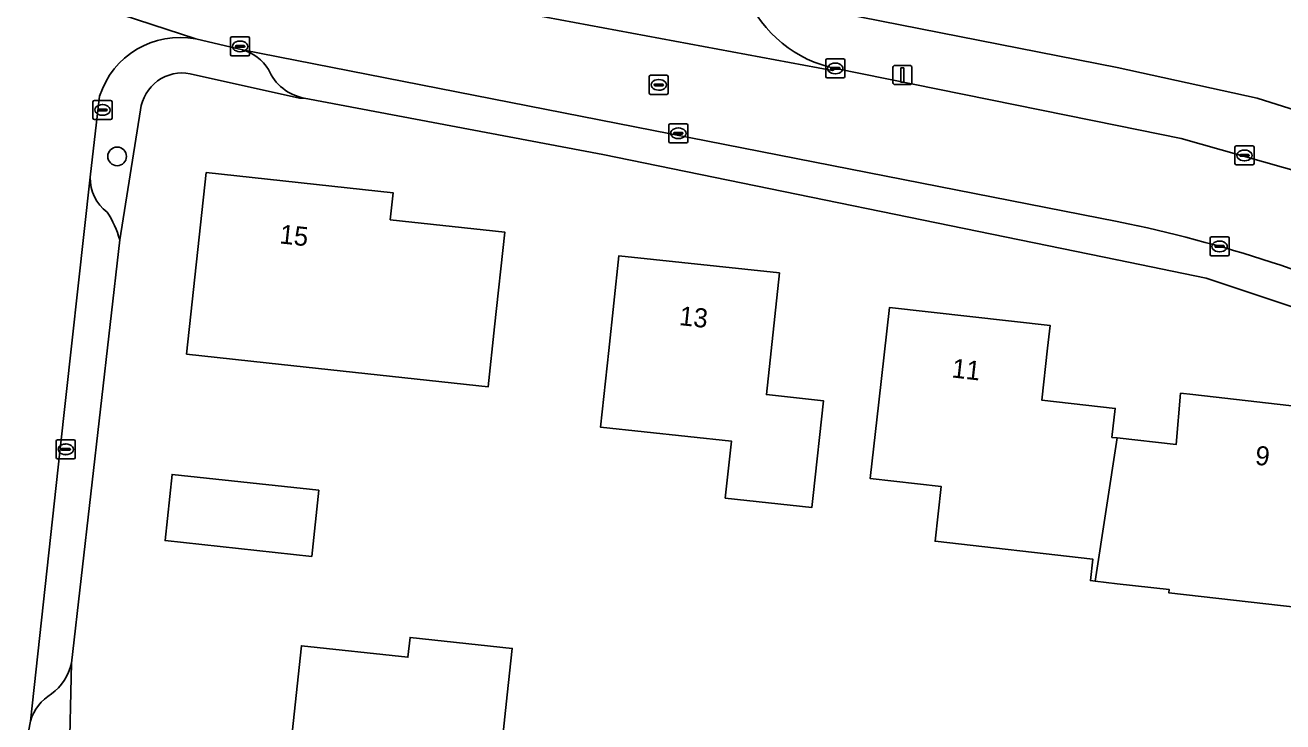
# Model space of a CAD drawing. Extents: x 162396 to 163643, y 386452 to 387406.
# Drawn here: x 162942.8 to 163008.7, y 386868.4 to 386904.9 of the extents above; entities that cross this region are included whole.
import ezdxf

# ---------------------------------------------------------------- set-up
doc = ezdxf.new("R2010")
doc.units = 0
for name, color, linetype in [('IMGEO_Boom', 7, 'Continuous'), ('IMGEO_Erf', 7, 'Continuous'), ('IMGEO_Kolk', 7, 'Continuous'), ('IMGEO_Lichtmast', 7, 'Continuous'), ('IMGEO_Pand', 7, 'Continuous'), ('IMGEO_Pand_nummerreeks', 7, 'Continuous'), ('IMGEO_Parkeervlak_open', 7, 'Continuous'), ('IMGEO_Rijbaan_lokaal_open', 7, 'Continuous'), ('IMGEO_Rioolput', 7, 'Continuous'), ('IMGEO_Voetpad_open', 7, 'Continuous')]:
    doc.layers.add(name, color=color, linetype=linetype)

msp = doc.modelspace()

# ---------------------------------------------------------------- linework, layer by layer
at = {"layer": 'IMGEO_Boom'}
msp.add_circle((162947.586, 386898.014), 0.489, dxfattribs=at)
at = {"layer": 'IMGEO_Erf'}
for points in [[(162983.482, 386905.927), (163000, 386902.676), (163007.354, 386901.067), (163015.139, 386898.602)], [(163045.073, 386867.4), (163040.482, 386872.453), (163035.617, 386876.218), (163030.394, 386879.532), (163024.953, 386882.723), (163018.861, 386886), (163011.909, 386889.211), (163004.674, 386891.621), (163000, 386892.581), (162973.038, 386898.121), (162957.384, 386901.072), (162957.148, 386901.062), (162951.42, 386902.35)], [(162948.811, 386900.455), (162947.72, 386893.631), (162945.201, 386871.425), (162945.072, 386866.088)]]:
    msp.add_lwpolyline(points, dxfattribs=at)
for points in [[(162967.033, 386885.924), (162956.197, 386887.102), (162951.226, 386887.642), (162952.261, 386897.168), (162962.052, 386896.104), (162961.899, 386894.691), (162967.915, 386894.038), (162967.375, 386889.068)], [(162972.922, 386883.817), (162973.353, 386887.834), (162973.887, 386892.805), (162982.306, 386891.901), (162981.621, 386885.518), (162984.607, 386885.198), (162984.074, 386880.227), (162984.007, 386879.602), (162979.467, 386880.089), (162979.788, 386883.08)], [(163002.721, 386875.112), (163002.741, 386875.289), (163000, 386875.6), (162998.856, 386875.73), (162998.603, 386875.759), (162998.731, 386876.892), (162990.462, 386877.83), (162990.786, 386880.693), (162987.063, 386881.115), (162987.518, 386885.124), (162988.081, 386890.092), (162996.497, 386889.137), (162996.363, 386887.954), (162996.054, 386885.23), (162999.907, 386884.793), (162999.735, 386883.276), (163000, 386883.246), (163003.095, 386882.895), (163003.334, 386885.592), (163003.98, 386885.519), (163012.363, 386884.568), (163011.8, 386879.6), (163011.182, 386874.152)], [(162957.784, 386877.031), (162950.097, 386877.859), (162950.47, 386881.33), (162958.157, 386880.502)], [(162967.396, 386863.816), (162964.887, 386864.086), (162964.269, 386858.339), (162960.157, 386858.782), (162960.391, 386860.951), (162956.074, 386861.416), (162957.25, 386872.341), (162962.832, 386871.74), (162962.944, 386872.782), (162968.298, 386872.206), (162968.036, 386869.768)]]:
    msp.add_lwpolyline(points, close=True, dxfattribs=at)
msp.add_arc((162950.997, 386900.189), 2.202, 78.91177, 173.07243, dxfattribs=at)
at = {"layer": 'IMGEO_Kolk'}
for p, q in [((162953.531, 386903.359), (162953.531, 386904.211)), ((162953.606, 386904.285), (162954.458, 386904.285)), ((162953.79, 386903.779), (162953.79, 386903.791)), ((162953.833, 386903.828), (162954.231, 386903.828)), ((162954.019, 386904.065), (162954.044, 386904.065)), ((162954.274, 386903.791), (162954.274, 386903.779)), ((162954.532, 386904.211), (162954.532, 386903.359)), ((162954.458, 386903.285), (162953.606, 386903.285)), ((162954.228, 386903.742), (162953.83, 386903.742)), ((162954.042, 386903.505), (162954.017, 386903.505)), ((162984.807, 386903.129), (162985.659, 386903.129)), ((162984.732, 386902.203), (162984.732, 386903.055)), ((162984.991, 386902.623), (162984.991, 386902.635)), ((162985.429, 386902.586), (162985.031, 386902.586)), ((162985.034, 386902.672), (162985.432, 386902.672)), ((162985.22, 386902.909), (162985.245, 386902.909)), ((162985.475, 386902.635), (162985.475, 386902.623)), ((162985.733, 386903.055), (162985.733, 386902.203)), ((162985.659, 386902.129), (162984.807, 386902.129)), ((162985.243, 386902.349), (162985.218, 386902.349)), ((162946.318, 386900.023), (162946.318, 386900.875)), ((162946.393, 386900.949), (162947.245, 386900.949)), ((162946.62, 386900.492), (162947.018, 386900.492)), ((162946.806, 386900.729), (162946.831, 386900.729)), ((162947.319, 386900.875), (162947.319, 386900.023)), ((162947.245, 386899.949), (162946.393, 386899.949)), ((162946.577, 386900.443), (162946.577, 386900.455)), ((162947.015, 386900.406), (162946.617, 386900.406)), ((162946.829, 386900.169), (162946.804, 386900.169)), ((162947.061, 386900.455), (162947.061, 386900.443)), ((162976.504, 386898.799), (162976.504, 386899.651)), ((162976.579, 386899.725), (162977.431, 386899.725)), ((162976.763, 386899.219), (162976.763, 386899.231)), ((162977.201, 386899.182), (162976.803, 386899.182)), ((162976.806, 386899.268), (162977.204, 386899.268)), ((162976.992, 386899.505), (162977.017, 386899.505)), ((162977.247, 386899.231), (162977.247, 386899.219)), ((162977.505, 386899.651), (162977.505, 386898.799)), ((162977.431, 386898.725), (162976.579, 386898.725)), ((162977.015, 386898.945), (162976.99, 386898.945)), ((163006.257, 386898.565), (163007.109, 386898.565)), ((163006.182, 386897.639), (163006.182, 386898.491)), ((163006.441, 386898.059), (163006.441, 386898.071)), ((163006.879, 386898.022), (163006.481, 386898.022)), ((163006.484, 386898.108), (163006.882, 386898.108)), ((163006.67, 386898.345), (163006.695, 386898.345)), ((163006.925, 386898.071), (163006.925, 386898.059)), ((163007.183, 386898.491), (163007.183, 386897.639)), ((163007.109, 386897.565), (163006.257, 386897.565)), ((163006.693, 386897.785), (163006.668, 386897.785)), ((163004.878, 386892.866), (163004.878, 386893.718)), ((163004.953, 386893.792), (163005.805, 386893.792)), ((163005.137, 386893.286), (163005.137, 386893.298)), ((163005.575, 386893.249), (163005.177, 386893.249)), ((163005.18, 386893.335), (163005.578, 386893.335)), ((163005.366, 386893.572), (163005.391, 386893.572)), ((163005.621, 386893.298), (163005.621, 386893.286)), ((163005.879, 386893.718), (163005.879, 386892.866)), ((163005.805, 386892.792), (163004.953, 386892.792)), ((163005.389, 386893.012), (163005.364, 386893.012)), ((162944.392, 386882.222), (162944.392, 386883.074)), ((162944.467, 386883.148), (162945.319, 386883.148)), ((162944.694, 386882.691), (162945.092, 386882.691)), ((162944.88, 386882.928), (162944.905, 386882.928)), ((162945.393, 386883.074), (162945.393, 386882.222)), ((162945.319, 386882.148), (162944.467, 386882.148)), ((162944.651, 386882.642), (162944.651, 386882.654)), ((162945.089, 386882.605), (162944.691, 386882.605)), ((162944.903, 386882.368), (162944.878, 386882.368)), ((162945.135, 386882.654), (162945.135, 386882.642))]:
    msp.add_line(p, q, dxfattribs=at)
for points in [[(162953.531, 386903.359), (162953.531, 386904.211)], [(162953.606, 386904.285), (162954.458, 386904.285)], [(162954.532, 386904.211), (162954.532, 386903.359)], [(162954.458, 386903.285), (162953.606, 386903.285)], [(162984.807, 386903.129), (162985.659, 386903.129)], [(162984.732, 386902.203), (162984.732, 386903.055)], [(162985.733, 386903.055), (162985.733, 386902.203)], [(162985.659, 386902.129), (162984.807, 386902.129)], [(162946.318, 386900.023), (162946.318, 386900.875)], [(162946.393, 386900.949), (162947.245, 386900.949)], [(162947.319, 386900.875), (162947.319, 386900.023)], [(162947.245, 386899.949), (162946.393, 386899.949)], [(162976.504, 386898.799), (162976.504, 386899.651)], [(162976.579, 386899.725), (162977.431, 386899.725)], [(162977.505, 386899.651), (162977.505, 386898.799)], [(162977.431, 386898.725), (162976.579, 386898.725)], [(163006.257, 386898.565), (163007.109, 386898.565)], [(163006.182, 386897.639), (163006.182, 386898.491)], [(163007.183, 386898.491), (163007.183, 386897.639)], [(163007.109, 386897.565), (163006.257, 386897.565)], [(163004.878, 386892.866), (163004.878, 386893.718)], [(163004.953, 386893.792), (163005.805, 386893.792)], [(163005.879, 386893.718), (163005.879, 386892.866)], [(163005.805, 386892.792), (163004.953, 386892.792)], [(162944.392, 386882.222), (162944.392, 386883.074)], [(162944.467, 386883.148), (162945.319, 386883.148)], [(162945.393, 386883.074), (162945.393, 386882.222)], [(162945.319, 386882.148), (162944.467, 386882.148)]]:
    msp.add_lwpolyline(points, dxfattribs=at)
for centre, radius, start, end in [((162953.608, 386904.209), 0.0765, 91.55205, 178.44795), ((162953.608, 386904.209), 0.0765, 91.55205, 178.44795), ((162953.83, 386903.788), 0.0403, 85.87752, 175.75265), ((162953.827, 386903.778), 0.0366, 178.93798, 274.71019), ((162954.231, 386903.785), 0.043, 264.86636, 352.45326), ((162954.235, 386903.79), 0.0386, 1.73085, 96.63898), ((162954.456, 386904.209), 0.0765, 1.55205, 88.44795), ((162954.456, 386904.209), 0.0765, 1.55205, 88.44795), ((162953.608, 386903.361), 0.0765, 181.55205, 268.44795), ((162953.608, 386903.361), 0.0765, 181.55205, 268.44795), ((162954.456, 386903.361), 0.0765, 271.55205, 358.44795), ((162954.456, 386903.361), 0.0765, 271.55205, 358.44795), ((162984.809, 386903.053), 0.0765, 91.55205, 178.44795), ((162984.809, 386903.053), 0.0765, 91.55205, 178.44795), ((162985.657, 386903.053), 0.0765, 1.55205, 88.44795), ((162985.657, 386903.053), 0.0765, 1.55205, 88.44795), ((162985.031, 386902.632), 0.0403, 85.87752, 175.75265), ((162985.028, 386902.622), 0.0366, 178.93798, 274.71019), ((162985.432, 386902.629), 0.043, 264.86636, 352.45326), ((162985.436, 386902.634), 0.0386, 1.73085, 96.63898), ((162984.809, 386902.205), 0.0765, 181.55205, 268.44795), ((162984.809, 386902.205), 0.0765, 181.55205, 268.44795), ((162985.657, 386902.205), 0.0765, 271.55205, 358.44795), ((162985.657, 386902.205), 0.0765, 271.55205, 358.44795), ((162946.395, 386900.873), 0.0765, 91.55205, 178.44795), ((162946.395, 386900.873), 0.0765, 91.55205, 178.44795), ((162946.617, 386900.452), 0.0403, 85.87752, 175.75265), ((162947.022, 386900.454), 0.0386, 1.73085, 96.63898), ((162947.243, 386900.873), 0.0765, 1.55205, 88.44795), ((162947.243, 386900.873), 0.0765, 1.55205, 88.44795), ((162946.395, 386900.025), 0.0765, 181.55205, 268.44795), ((162946.395, 386900.025), 0.0765, 181.55205, 268.44795), ((162946.614, 386900.442), 0.0366, 178.93798, 274.71019), ((162947.018, 386900.449), 0.043, 264.86636, 352.45326), ((162947.243, 386900.025), 0.0765, 271.55205, 358.44795), ((162947.243, 386900.025), 0.0765, 271.55205, 358.44795), ((162976.581, 386899.649), 0.0765, 91.55205, 178.44795), ((162976.581, 386899.649), 0.0765, 91.55205, 178.44795), ((162976.803, 386899.228), 0.0403, 85.87752, 175.75265), ((162976.8, 386899.218), 0.0366, 178.93798, 274.71019), ((162977.204, 386899.225), 0.043, 264.86636, 352.45326), ((162977.208, 386899.23), 0.0386, 1.73085, 96.63898), ((162977.429, 386899.649), 0.0765, 1.55205, 88.44795), ((162977.429, 386899.649), 0.0765, 1.55205, 88.44795), ((162976.581, 386898.801), 0.0765, 181.55205, 268.44795), ((162976.581, 386898.801), 0.0765, 181.55205, 268.44795), ((162977.429, 386898.801), 0.0765, 271.55205, 358.44795), ((162977.429, 386898.801), 0.0765, 271.55205, 358.44795), ((163006.259, 386898.489), 0.0765, 91.55205, 178.44795), ((163006.259, 386898.489), 0.0765, 91.55205, 178.44795), ((163007.107, 386898.489), 0.0765, 1.55205, 88.44795), ((163007.107, 386898.489), 0.0765, 1.55205, 88.44795), ((163006.481, 386898.068), 0.0403, 85.87752, 175.75265), ((163006.478, 386898.058), 0.0366, 178.93798, 274.71019), ((163006.882, 386898.065), 0.043, 264.86636, 352.45326), ((163006.886, 386898.07), 0.0386, 1.73085, 96.63898), ((163006.259, 386897.641), 0.0765, 181.55205, 268.44795), ((163006.259, 386897.641), 0.0765, 181.55205, 268.44795), ((163007.107, 386897.641), 0.0765, 271.55205, 358.44795), ((163007.107, 386897.641), 0.0765, 271.55205, 358.44795), ((163004.955, 386893.716), 0.0765, 91.55205, 178.44795), ((163004.955, 386893.716), 0.0765, 91.55205, 178.44795), ((163005.177, 386893.295), 0.0403, 85.87752, 175.75265), ((163005.174, 386893.285), 0.0366, 178.93798, 274.71019), ((163005.578, 386893.292), 0.043, 264.86636, 352.45326), ((163005.582, 386893.297), 0.0386, 1.73085, 96.63898), ((163005.803, 386893.716), 0.0765, 1.55205, 88.44795), ((163005.803, 386893.716), 0.0765, 1.55205, 88.44795), ((163004.955, 386892.868), 0.0765, 181.55205, 268.44795), ((163004.955, 386892.868), 0.0765, 181.55205, 268.44795), ((163005.803, 386892.868), 0.0765, 271.55205, 358.44795), ((163005.803, 386892.868), 0.0765, 271.55205, 358.44795), ((162944.469, 386883.072), 0.0765, 91.55205, 178.44795), ((162944.469, 386883.072), 0.0765, 91.55205, 178.44795), ((162944.691, 386882.651), 0.0403, 85.87752, 175.75265), ((162945.096, 386882.653), 0.0386, 1.73085, 96.63898), ((162945.317, 386883.072), 0.0765, 1.55205, 88.44795), ((162945.317, 386883.072), 0.0765, 1.55205, 88.44795), ((162944.469, 386882.224), 0.0765, 181.55205, 268.44795), ((162944.469, 386882.224), 0.0765, 181.55205, 268.44795), ((162944.688, 386882.641), 0.0366, 178.93798, 274.71019), ((162945.092, 386882.648), 0.043, 264.86636, 352.45326), ((162945.317, 386882.224), 0.0765, 271.55205, 358.44795), ((162945.317, 386882.224), 0.0765, 271.55205, 358.44795)]:
    msp.add_arc(centre, radius, start, end, dxfattribs=at)
for centre, major_axis, ratio, start_param, end_param in [((162954.018, 386903.785), (-0.387, 0.002), 0.722429, 4.712389, 7.853982), ((162954.043, 386903.785), (-0.39, 0.002), 0.717154, 1.570796, 4.712389), ((162985.219, 386902.629), (-0.387, 0.002), 0.722429, 4.712389, 7.853982), ((162985.244, 386902.629), (-0.39, 0.002), 0.717154, 1.570796, 4.712389), ((162946.805, 386900.449), (-0.387, 0.002), 0.722429, 4.712389, 7.853982), ((162946.83, 386900.449), (-0.39, 0.002), 0.717154, 1.570796, 4.712389), ((162976.991, 386899.225), (-0.387, 0.002), 0.722429, 4.712389, 7.853982), ((162977.016, 386899.225), (-0.39, 0.002), 0.717154, 1.570796, 4.712389), ((163006.669, 386898.065), (-0.387, 0.002), 0.722429, 4.712389, 7.853982), ((163006.694, 386898.065), (-0.39, 0.002), 0.717154, 1.570796, 4.712389), ((163005.365, 386893.292), (-0.387, 0.002), 0.722429, 4.712389, 7.853982), ((163005.39, 386893.292), (-0.39, 0.002), 0.717154, 1.570796, 4.712389), ((162944.879, 386882.648), (-0.387, 0.002), 0.722429, 4.712389, 7.853982), ((162944.904, 386882.648), (-0.39, 0.002), 0.717154, 1.570796, 4.712389)]:
    msp.add_ellipse(centre, major_axis=major_axis, ratio=ratio, start_param=start_param, end_param=end_param, dxfattribs=at)
at = {"layer": 'IMGEO_Lichtmast'}
for p, q in [((162988.254, 386901.883), (162988.254, 386902.683)), ((162988.254, 386902.683), (162988.254, 386901.883)), ((162988.354, 386902.783), (162989.144, 386902.783)), ((162989.144, 386902.783), (162988.354, 386902.783)), ((162989.244, 386902.683), (162989.244, 386901.883)), ((162989.244, 386901.883), (162989.244, 386902.683)), ((162989.144, 386901.783), (162988.354, 386901.783)), ((162988.354, 386901.783), (162989.144, 386901.783))]:
    msp.add_line(p, q, dxfattribs=at)
msp.add_lwpolyline([(162988.674, 386902.658), (162988.824, 386902.658), (162988.824, 386901.908), (162988.674, 386901.908), (162988.674, 386902.658)], dxfattribs=at)
for centre, start, end in [((162988.354, 386902.683), 90, 180), ((162988.354, 386902.683), 90, 180), ((162989.144, 386902.683), 0, 90), ((162989.144, 386902.683), 360, 90), ((162988.354, 386901.883), 180, 270), ((162988.354, 386901.883), 180, 270), ((162989.144, 386901.883), 270, 0), ((162989.144, 386901.883), 270, 0)]:
    msp.add_arc(centre, 0.1, start, end, dxfattribs=at)
at = {"layer": 'IMGEO_Pand'}
for points in [[(162967.915, 386894.038), (162961.899, 386894.691), (162962.052, 386896.104), (162952.261, 386897.168), (162951.226, 386887.642), (162956.197, 386887.102), (162967.033, 386885.924), (162967.375, 386889.068)], [(162984.607, 386885.198), (162981.621, 386885.518), (162982.306, 386891.901), (162973.887, 386892.805), (162973.353, 386887.834), (162972.922, 386883.817), (162979.788, 386883.08), (162979.467, 386880.089), (162984.007, 386879.602), (162984.074, 386880.227)], [(162996.054, 386885.23), (162996.363, 386887.954), (162996.497, 386889.137), (162988.081, 386890.092), (162987.518, 386885.124), (162987.063, 386881.115), (162990.786, 386880.693), (162990.462, 386877.83), (162998.731, 386876.892), (162998.603, 386875.759), (162998.856, 386875.73), (163000, 386883.246), (162999.735, 386883.276), (162999.907, 386884.793)], [(163000, 386875.6), (163002.741, 386875.289), (163002.721, 386875.112), (163011.182, 386874.152), (163011.8, 386879.6), (163012.363, 386884.568), (163003.98, 386885.519), (163003.334, 386885.592), (163003.095, 386882.895), (163000, 386883.246), (162998.856, 386875.73)], [(162950.097, 386877.859), (162957.784, 386877.031), (162958.157, 386880.502), (162950.47, 386881.33)], [(162957.25, 386872.341), (162956.074, 386861.416), (162960.391, 386860.951), (162960.157, 386858.782), (162964.269, 386858.339), (162964.887, 386864.086), (162967.396, 386863.816), (162968.036, 386869.768), (162968.298, 386872.206), (162962.944, 386872.782), (162962.832, 386871.74)]]:
    msp.add_lwpolyline(points, close=True, dxfattribs=at)
at = {"layer": 'IMGEO_Parkeervlak_open'}
for points in [[(163000.585, 386894.482), (163000, 386894.601), (162954.151, 386903.61)], [(162957.384, 386901.072), (162973.038, 386898.121), (163000, 386892.581), (163004.674, 386891.621), (163011.909, 386889.211), (163018.861, 386886), (163024.953, 386882.723), (163030.394, 386879.532), (163035.617, 386876.218), (163040.482, 386872.453), (163045.073, 386867.4), (163048.787, 386862.037), (163058.166, 386847.772)], [(162946.175, 386896.919), (162944.578, 386882.512), (162943.044, 386868.395)], [(162945.201, 386871.425), (162947.72, 386893.631)]]:
    msp.add_lwpolyline(points, dxfattribs=at)
for centre, radius, start, end in [((162953.509, 386901.338), 2.361, 31.53723, 74.21612), ((162957.846, 386903.552), 2.523, 202.83683, 259.44709), ((162948.335, 386896.845), 2.161, 178.04963, 234.14742), ((162942.864, 386892.347), 5.023, 14.81608, 33.15976), ((162985.466, 386823.211), 72.857, 64.98181, 78.02347), ((162942.384, 386872.129), 2.904, 307.16554, 345.96501), ((162945.466, 386867.66), 2.531, 121.64854, 163.12853)]:
    msp.add_arc(centre, radius, start, end, dxfattribs=at)
at = {"layer": 'IMGEO_Rijbaan_lokaal_open'}
for points in [[(162901.826, 386926.95), (162904.027, 386925.887), (162937.007, 386909.322), (162938.667, 386908.445), (162951.708, 386904.178), (162954.151, 386903.61), (163000, 386894.601), (163000.585, 386894.482)], [(162951.708, 386904.178), (162938.667, 386908.445)], [(163015.114, 386895.272), (163013.969, 386895.696), (163009.769, 386897.129), (163003.361, 386898.96), (163000, 386899.64), (162985.263, 386902.621), (162985.093, 386902.521), (162969.299, 386905.46), (162968.963, 386905.626), (162958.875, 386907.712), (162952.574, 386908.978)], [(162968.963, 386905.626), (162969.299, 386905.46), (162985.093, 386902.521), (162985.263, 386902.621)], [(162942.818, 386867.223), (162943.044, 386868.395), (162944.578, 386882.512), (162946.175, 386896.919), (162946.667, 386901.172)]]:
    msp.add_lwpolyline(points, dxfattribs=at)
for centre, radius, start, end in [((162986.561, 386908.999), 6.509, 203.1226, 258.49853), ((162950.874, 386899.847), 4.41, 79.09536, 162.52076), ((162985.466, 386823.211), 72.857, 64.98181, 78.02347)]:
    msp.add_arc(centre, radius, start, end, dxfattribs=at)
at = {"layer": 'IMGEO_Rioolput'}
for p, q in [((162975.477, 386901.341), (162975.477, 386902.193)), ((162975.552, 386902.267), (162976.404, 386902.267)), ((162975.779, 386901.81), (162976.177, 386901.81)), ((162975.965, 386902.047), (162975.99, 386902.047)), ((162976.478, 386902.193), (162976.478, 386901.341)), ((162976.404, 386901.267), (162975.552, 386901.267)), ((162975.736, 386901.761), (162975.736, 386901.773)), ((162976.174, 386901.724), (162975.776, 386901.724)), ((162975.988, 386901.487), (162975.963, 386901.487)), ((162976.22, 386901.773), (162976.22, 386901.761))]:
    msp.add_line(p, q, dxfattribs=at)
for points in [[(162975.477, 386901.341), (162975.477, 386902.193)], [(162975.552, 386902.267), (162976.404, 386902.267)], [(162976.478, 386902.193), (162976.478, 386901.341)], [(162976.404, 386901.267), (162975.552, 386901.267)]]:
    msp.add_lwpolyline(points, dxfattribs=at)
for centre, radius, start, end in [((162975.554, 386902.191), 0.0765, 91.55205, 178.44795), ((162975.554, 386902.191), 0.0765, 91.55205, 178.44795), ((162975.776, 386901.77), 0.0403, 85.87752, 175.75265), ((162976.181, 386901.772), 0.0386, 1.73085, 96.63898), ((162976.402, 386902.191), 0.0765, 1.55205, 88.44795), ((162976.402, 386902.191), 0.0765, 1.55205, 88.44795), ((162975.554, 386901.343), 0.0765, 181.55205, 268.44795), ((162975.554, 386901.343), 0.0765, 181.55205, 268.44795), ((162975.773, 386901.76), 0.0366, 178.93798, 274.71019), ((162976.177, 386901.767), 0.043, 264.86636, 352.45326), ((162976.402, 386901.343), 0.0765, 271.55205, 358.44795), ((162976.402, 386901.343), 0.0765, 271.55205, 358.44795)]:
    msp.add_arc(centre, radius, start, end, dxfattribs=at)
for centre, major_axis, ratio, start_param, end_param in [((162975.964, 386901.767), (-0.387, 0.002), 0.722429, 4.712389, 7.853982), ((162975.989, 386901.767), (-0.39, 0.002), 0.717154, 1.570796, 4.712389)]:
    msp.add_ellipse(centre, major_axis=major_axis, ratio=ratio, start_param=start_param, end_param=end_param, dxfattribs=at)
at = {"layer": 'IMGEO_Voetpad_open'}
for points in [[(163015.139, 386898.602), (163007.354, 386901.067), (163000, 386902.676), (162983.482, 386905.927), (162983.279, 386905.896), (162980.575, 386906.443)], [(162954.151, 386903.61), (162951.708, 386904.178)], [(162985.263, 386902.621), (163000, 386899.64), (163003.361, 386898.96), (163009.769, 386897.129), (163013.969, 386895.696), (163015.114, 386895.272)], [(162951.42, 386902.35), (162957.148, 386901.062), (162957.384, 386901.072)], [(162946.667, 386901.172), (162946.175, 386896.919)], [(162947.72, 386893.631), (162948.811, 386900.455)], [(162945.072, 386866.088), (162945.201, 386871.425)], [(162943.044, 386868.395), (162942.818, 386867.223)]]:
    msp.add_lwpolyline(points, dxfattribs=at)
for centre, radius, start, end in [((162986.561, 386908.999), 6.509, 203.1226, 258.49853), ((162950.874, 386899.847), 4.41, 79.09536, 162.52076), ((162953.509, 386901.338), 2.361, 31.53723, 74.21612), ((162957.846, 386903.552), 2.523, 202.83683, 259.44709), ((162950.997, 386900.189), 2.202, 78.91177, 173.07243), ((162948.335, 386896.845), 2.161, 178.04963, 234.14742), ((162942.864, 386892.347), 5.023, 14.81608, 33.15976), ((162942.384, 386872.129), 2.904, 307.16554, 345.96501), ((162945.466, 386867.66), 2.531, 121.64854, 163.12853)]:
    msp.add_arc(centre, radius, start, end, dxfattribs=at)

# ---------------------------------------------------------------- texts
at = {"layer": 'IMGEO_Pand_nummerreeks'}
for s, rotation, p in [('15', 353.79793, (162956.071, 386893.455)), ('13', 353.87128, (162977.016, 386889.17)), ('11', 353.52609, (162991.302, 386886.425)), ('9', 353.5296, (163007.205, 386881.851))]:
    msp.add_text(s, height=1, rotation=rotation, dxfattribs=at).set_placement(p)

doc.saveas('drawing.dxf')
